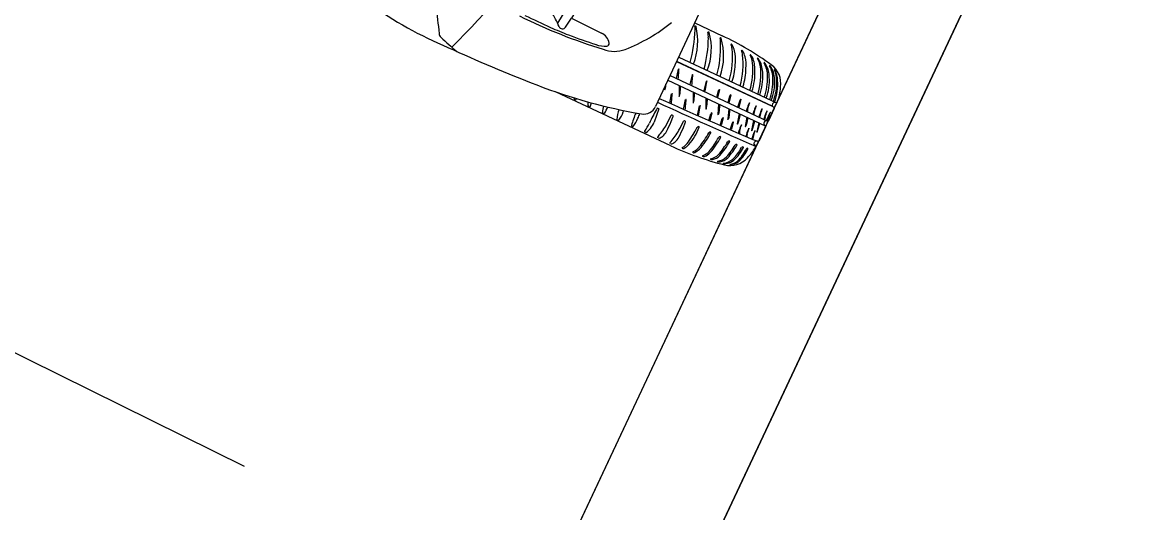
# Model space of a CAD drawing. Extents: x 14104283 to 14128447, y 8633203 to 8671666.
# Drawn here: x 14118454.73 to 14118483.52, y 8668388.21 to 8668400.85 of the extents above; entities that cross this region are included whole.
import ezdxf

# ---------------------------------------------------------------- set-up
doc = ezdxf.new("R2010")
doc.units = 0
for name, color, linetype in [('Cell', 7, 'Continuous'), ('Default', 7, 'Continuous'), ('dsnTextFinalPlan', 7, 'Continuous'), ('TC_SubstrataExistingPavement', 7, 'Continuous'), ('Terrain', 7, 'Continuous')]:
    doc.layers.add(name, color=color, linetype=linetype)

msp = doc.modelspace()

# ---------------------------------------------------------------- linework, layer by layer
at = {"layer": 'Cell'}
for p, q in [((14118470.04, 8668403.345), (14118468.523, 8668400.831)), ((14118472.236, 8668401.22), (14118471.046, 8668398.681)), ((14118468.727, 8668400.731), (14118468.882, 8668400.964)), ((14118472.057, 8668400.838), (14118472.768, 8668400.505)), ((14118472.081, 8668400.761), (14118472.081, 8668400.761)), ((14118472.093, 8668400.748), (14118472.093, 8668400.748)), ((14118472.419, 8668400.601), (14118472.419, 8668400.601)), ((14118472.431, 8668400.59), (14118472.431, 8668400.59)), ((14118472.716, 8668400.443), (14118472.716, 8668400.443)), ((14118472.722, 8668400.459), (14118472.722, 8668400.459)), ((14118472.735, 8668400.448), (14118472.735, 8668400.448)), ((14118471.644, 8668399.956), (14118474.161, 8668398.777)), ((14118473.542, 8668399.951), (14118473.542, 8668399.951)), ((14118473.73, 8668399.864), (14118473.73, 8668399.864)), ((14118473.9, 8668399.751), (14118473.9, 8668399.751)), ((14118471.422, 8668399.484), (14118473.932, 8668398.308)), ((14118471.59, 8668399.405), (14118471.636, 8668399.649)), ((14118471.943, 8668399.247), (14118471.997, 8668399.499)), ((14118471.283, 8668399.186), (14118471.283, 8668399.122)), ((14118471.364, 8668399.359), (14118473.874, 8668398.183)), ((14118471.656, 8668399.222), (14118471.655, 8668398.948)), ((14118472.304, 8668399.086), (14118472.358, 8668399.338)), ((14118471.439, 8668397.669), (14118468.468, 8668399.061)), ((14118471.415, 8668398.769), (14118471.461, 8668399.013)), ((14118472.017, 8668399.053), (14118472.016, 8668398.778)), ((14118472.344, 8668398.899), (14118472.343, 8668398.625)), ((14118472.624, 8668398.921), (14118472.674, 8668399.099)), ((14118472.694, 8668399.117), (14118472.654, 8668398.942)), ((14118472.915, 8668398.784), (14118472.966, 8668398.962)), ((14118473.53, 8668399.073), (14118473.53, 8668399.073)), ((14118473.734, 8668398.977), (14118473.734, 8668398.977)), ((14118473.899, 8668398.9), (14118473.899, 8668398.9)), ((14118468.954, 8668398.86), (14118468.982, 8668398.848)), ((14118468.994, 8668398.851), (14118468.994, 8668398.851)), ((14118469.315, 8668398.691), (14118469.351, 8668398.675)), ((14118471.134, 8668398.62), (14118471.012, 8668398.281)), ((14118471.104, 8668398.64), (14118471.123, 8668398.63)), ((14118471.123, 8668398.629), (14118471.132, 8668398.625)), ((14118471.768, 8668398.61), (14118471.822, 8668398.862)), ((14118472.129, 8668398.45), (14118472.183, 8668398.702)), ((14118472.674, 8668398.745), (14118472.653, 8668398.477)), ((14118472.932, 8668398.624), (14118472.91, 8668398.356)), ((14118473.17, 8668398.664), (14118473.226, 8668398.843)), ((14118474.103, 8668398.628), (14118473.956, 8668398.314)), ((14118474.031, 8668398.838), (14118474.031, 8668398.838)), ((14118474.054, 8668398.692), (14118474.054, 8668398.692)), ((14118474.115, 8668398.799), (14118474.115, 8668398.799)), ((14118474.161, 8668398.777), (14118474.161, 8668398.777)), ((14118469.684, 8668398.518), (14118469.72, 8668398.502)), ((14118470.055, 8668398.341), (14118470.09, 8668398.323)), ((14118471.448, 8668398.295), (14118471.493, 8668398.407)), ((14118471.451, 8668398.457), (14118471.451, 8668398.457)), ((14118471.499, 8668398.443), (14118471.499, 8668398.443)), ((14118471.77, 8668398.308), (14118471.77, 8668398.308)), ((14118471.818, 8668398.293), (14118471.818, 8668398.293)), ((14118472.425, 8668398.319), (14118472.475, 8668398.498)), ((14118472.496, 8668398.516), (14118472.456, 8668398.341)), ((14118472.715, 8668398.193), (14118472.765, 8668398.372)), ((14118472.786, 8668398.39), (14118472.746, 8668398.215)), ((14118473.201, 8668398.498), (14118473.151, 8668398.238)), ((14118473.401, 8668398.404), (14118473.357, 8668398.171)), ((14118473.571, 8668398.325), (14118473.522, 8668398.065)), ((14118473.561, 8668398.482), (14118473.561, 8668398.482)), ((14118473.604, 8668398.31), (14118473.604, 8668398.31)), ((14118473.71, 8668398.412), (14118473.71, 8668398.412)), ((14118473.834, 8668398.354), (14118473.834, 8668398.354)), ((14118473.886, 8668398.312), (14118473.886, 8668398.312)), ((14118473.909, 8668398.318), (14118473.998, 8668398.532)), ((14118470.43, 8668398.18), (14118470.458, 8668398.167)), ((14118470.798, 8668398.011), (14118470.772, 8668398.023)), ((14118471.767, 8668398.145), (14118471.812, 8668398.258)), ((14118472.974, 8668398.082), (14118473.03, 8668398.26)), ((14118473.05, 8668398.278), (14118473.004, 8668398.103)), ((14118473.709, 8668398.26), (14118473.659, 8668398.028)), ((14118473.884, 8668398.161), (14118473.714, 8668397.799)), ((14118473.841, 8668398.216), (14118473.841, 8668398.216)), ((14118471.132, 8668397.934), (14118471.097, 8668397.896)), ((14118471.45, 8668397.785), (14118471.416, 8668397.747)), ((14118473.184, 8668397.992), (14118473.184, 8668397.992)), ((14118473.379, 8668397.909), (14118473.379, 8668397.909)), ((14118473.529, 8668397.846), (14118473.529, 8668397.846)), ((14118471.75, 8668397.602), (14118471.738, 8668397.607)), ((14118472.024, 8668397.492), (14118472.012, 8668397.497)), ((14118473.59, 8668397.705), (14118473.622, 8668397.66)), ((14118472.274, 8668397.393), (14118472.261, 8668397.398)), ((14118472.479, 8668397.314), (14118472.467, 8668397.32)), ((14118472.65, 8668397.255), (14118472.65, 8668397.255))]:
    msp.add_line(p, q, dxfattribs=at)
for points in [[(14118470.113, 8668403.056), (14118468.882, 8668400.964), (14118469.656, 8668400.575)], [(14118471.59, 8668399.842), (14118474.054, 8668398.692), (14118471.592, 8668399.845)], [(14118473.996, 8668399.736), (14118473.996, 8668399.736), (14118473.996, 8668399.736)], [(14118474.122, 8668399.633), (14118474.122, 8668399.633), (14118474.122, 8668399.633)], [(14118472.986, 8668398.98), (14118472.939, 8668398.773), (14118472.939, 8668398.773)], [(14118473.247, 8668398.861), (14118473.191, 8668398.655), (14118473.191, 8668398.655)], [(14118473.85, 8668398.281), (14118473.846, 8668398.272), (14118473.841, 8668398.263)], [(14118472.796, 8668397.207), (14118472.796, 8668397.207), (14118472.796, 8668397.207)], [(14118472.969, 8668397.187), (14118472.969, 8668397.187), (14118472.969, 8668397.187)]]:
    msp.add_lwpolyline(points, dxfattribs=at)
for centre, radius, start, end in [((14118450.46, 8668415.747), 21.83, 314.6271, 334.9105), ((14118469.843, 8668410.093), 10.72, 222.4622, 247.2441), ((14119257.379, 8668483.79), 796.272, 185.896084, 185.999511), ((14118473.78, 8668413.563), 14.011, 243.5708, 253.0579), ((14118479.998, 8668426.445), 28.241, 244.144, 245.6186), ((14118465.992, 8668399.664), 2.787, 22.7628, 31.6555), ((14118471.795, 8668408.346), 8.369, 245.6186, 249.0788), ((14118468.647, 8668400.779), 0.0928, 202.7628, 328.8532), ((14118468.733, 8668404.161), 4.288, 290.952, 309.5042), ((14118468.248, 8668400.798), 3.821, 345.1303, 357.9588), ((14118470.422, 8668400.372), 1.712, 339.6451, 12.6811), ((14118472.071, 8668400.753), 0.00986, 89.5183, 191.4245), ((14118471.762, 8668400.69), 0.305, 354.6299, 11.4245), ((14118472.071, 8668400.731), 0.032, 71.6615, 89.5183), ((14118472.07, 8668400.739), 0.0246, 21.1738, 62.1538), ((14118472.408, 8668400.593), 0.00986, 83.9625, 191.4616), ((14118472.403, 8668400.546), 0.0571, 74.0363, 83.9625), ((14118472.415, 8668400.585), 0.0163, 15.8694, 77.2881), ((14118465.621, 8668400.579), 0.154, 185.9995, 225.6874), ((14118469.585, 8668404.639), 5.828, 225.6874, 231.1294), ((14118474.193, 8668414.618), 15.084, 249.0788, 251.9249), ((14118469.491, 8668400.248), 0.366, 11.1497, 63.2699), ((14118469.788, 8668400.306), 0.0638, 273.3818, 11.1497), ((14118469.486, 8668400.449), 2.922, 344.1382, 0.026), ((14118470.926, 8668400.18), 1.56, 338.6616, 15.2451), ((14118471.882, 8668400.487), 0.527, 356.1113, 11.4616), ((14118471.203, 8668399.986), 1.6, 340.6506, 16.7702), ((14118472.732, 8668400.446), 0.0163, 124.9468, 190.5293), ((14118471.418, 8668400.286), 1.307, 0.6987, 6.8741), ((14118472.719, 8668400.443), 0.0163, 15.8694, 77.2881), ((14118469.378, 8668393.348), 7.92, 54.0355, 64.6567), ((14118482.694, 8668437.17), 40.683, 245.3039, 248.807), ((14118469.747, 8668400.997), 0.756, 251.9249, 273.3818), ((14118469.986, 8668400.888), 0.784, 248.3728, 290.952), ((14118469.765, 8668400.242), 2.961, 345.3791, 1.1619), ((14118471.027, 8668399.933), 2.007, 343.0027, 6.8109), ((14118472.998, 8668400.279), 0.00765, 65.4326, 207.3816), ((14118472.762, 8668400.158), 0.257, 3.0055, 27.3816), ((14118472.984, 8668400.25), 0.0405, 30.9681, 65.4326), ((14118472.517, 8668399.97), 0.585, 14.6725, 30.9681), ((14118472.267, 8668399.904), 0.843, 353.9649, 14.6725), ((14118471.312, 8668399.777), 1.994, 343.6497, 6.9209), ((14118473.27, 8668400.125), 0.00765, 65.4326, 207.3816), ((14118473.035, 8668400.004), 0.257, 3.0055, 27.3816), ((14118473.256, 8668400.096), 0.0405, 30.9681, 65.4326), ((14118472.79, 8668399.816), 0.585, 14.6725, 30.9681), ((14118473.494, 8668400.008), 0.00765, 65.4326, 207.3816), ((14118469.243, 8668400.752), 2.529, 341.6697, 341.7348), ((14118471.368, 8668399.856), 1.738, 343.3415, 358.6536), ((14118472.539, 8668399.75), 0.843, 353.9649, 14.6725), ((14118471.773, 8668399.623), 1.783, 342.8675, 6.1), ((14118473.095, 8668399.778), 0.452, 4.348, 30.022), ((14118473.295, 8668399.824), 0.278, 27.1237, 43.366), ((14118472.907, 8668399.658), 0.7, 356.685, 24.749), ((14118473.682, 8668399.921), 0.00765, 65.4326, 207.3816), ((14118473.242, 8668399.641), 0.514, 8.5159, 32.5903), ((14118473.483, 8668399.737), 0.278, 27.1237, 43.366), ((14118473.061, 8668399.529), 0.749, 359.4385, 26.563), ((14118473.852, 8668399.808), 0.00765, 65.4326, 207.3816), ((14118473.311, 8668399.482), 0.624, 358.0093, 31.1345), ((14118473.653, 8668399.624), 0.278, 27.1237, 43.366), ((14118473.363, 8668399.45), 0.616, 359.2939, 29.2203), ((14118473.992, 8668399.732), 0.00572, 36.8791, 203.0623), ((14118473.426, 8668399.407), 0.647, 358.9559, 29.9716), ((14118473.52, 8668399.385), 0.592, 359.5436, 36.3254), ((14118473.677, 8668399.272), 0.6, 351.6392, 54.0355), ((14118462.411, 8668400.223), 9.259, 354.8117, 356.0961), ((14118471.643, 8668399.648), 0.00664, 3.7294, 170.2322), ((14118471.354, 8668399.622), 0.297, 354.459, 5.1238), ((14118472.003, 8668399.498), 0.00664, 3.7294, 170.2322), ((14118471.645, 8668399.509), 0.365, 348.612, 358.2283), ((14118471.64, 8668399.702), 1.738, 343.3415, 358.6536), ((14118472.224, 8668399.53), 1.384, 340.6928, 3.6166), ((14118471.977, 8668399.527), 1.783, 342.8675, 6.1), ((14118472.428, 8668399.435), 1.384, 340.6928, 3.6166), ((14118472.324, 8668399.436), 1.611, 341.4, 0.8381), ((14118472.723, 8668399.351), 1.259, 339.0326, 4.1957), ((14118474.117, 8668399.629), 0.00572, 36.8791, 203.0623), ((14118473.397, 8668399.341), 0.77, 0.5457, 21.8369), ((14118473.57, 8668399.344), 0.622, 1.1023, 27.5961), ((14118473.022, 8668412.245), 13.948, 248.8363, 260.37), ((14118470.734, 8668399.257), 0.579, 346.3028, 353.9362), ((14118462.102, 8668400.174), 9.259, 353.9362, 354.3041), ((14118462.474, 8668400), 9.259, 353.9362, 355.0567), ((14118462.765, 8668400.068), 9.259, 354.7923, 356.0961), ((14118468.769, 8668399.79), 3.631, 348.6486, 351.8845), ((14118472.364, 8668399.337), 0.00664, 3.7294, 170.2322), ((14118472.006, 8668399.349), 0.365, 348.612, 358.2283), ((14118470.492, 8668400.202), 2.677, 340.6083, 341.6312), ((14118470.765, 8668400.048), 2.677, 341.1252, 341.6312), ((14118472.497, 8668399.355), 1.576, 341.5438, 1.4549), ((14118472.856, 8668399.288), 1.259, 339.0326, 4.1957), ((14118472.817, 8668399.283), 1.351, 339.6387, 2.7336), ((14118472.85, 8668399.258), 1.346, 340.0454, 4.1856), ((14118473.267, 8668399.21), 1.004, 335.1035, 358.5581), ((14118470.145, 8668398.952), 1.201, 182.1851, 183.9249), ((14118468.957, 8668398.87), 0.0109, 182.4243, 249.5951), ((14118463.157, 8668400.311), 6.017, 345.9619, 346.3282), ((14118518.94, 8668504.775), 116.172, 245.70598, 247.06608), ((14118471.29, 8668399.122), 0.00664, 179.8, 346.3028), ((14118462.237, 8668399.587), 9.259, 354.8117, 356.0961), ((14118471.468, 8668399.011), 0.00664, 3.7294, 170.2322), ((14118471.179, 8668398.985), 0.297, 354.459, 5.1238), ((14118471.661, 8668398.947), 0.00664, 179.8, 346.3028), ((14118471.105, 8668399.083), 0.579, 346.3028, 353.9362), ((14118471.828, 8668398.861), 0.00664, 3.7294, 170.2322), ((14118462.835, 8668399.831), 9.259, 353.9362, 355.0567), ((14118463.162, 8668399.677), 9.259, 353.9362, 355.0567), ((14118472.451, 8668398.988), 0.208, 338.5085, 347.4287), ((14118473.219, 8668398.899), 0.581, 157.5106, 159.7883), ((14118472.688, 8668399.118), 0.00625, 347.7815, 159.5759), ((14118473.51, 8668398.762), 0.581, 157.5106, 159.7883), ((14118472.98, 8668398.981), 0.00625, 347.7815, 159.5759), ((14118473.771, 8668398.642), 0.581, 157.5106, 159.7883), ((14118473.24, 8668398.862), 0.00625, 347.7815, 159.5759), ((14118468.986, 8668398.856), 0.00943, 245.8702, 327.0238), ((14118470.501, 8668398.758), 1.195, 177.9538, 182.8129), ((14118469.316, 8668398.699), 0.00792, 176.0515, 265.2261), ((14118469.355, 8668398.684), 0.00943, 245.8702, 327.0238), ((14118407.225, 8668417.608), 64.957, 343.0573, 343.14855), ((14118470.778, 8668398.451), 1.104, 167.0663, 176.0515), ((14118469.006, 8668398.977), 0.865, 327.0238, 339.2932), ((14118471.146, 8668398.229), 1.104, 160.1139, 173.7622), ((14118466.189, 8668399.927), 4.256, 341.042, 341.5484), ((14118470.744, 8668398.822), 0.333, 260.37, 334.8976), ((14118476.311, 8668395.612), 6.032, 150.2843, 153.9944), ((14118472.882, 8668397.569), 2.084, 149.1592, 150.2843), ((14118471.099, 8668398.633), 0.00755, 55.4551, 149.1592), ((14118545.806, 8668562.056), 179.546, 245.41191, 246.29437), ((14118471.13, 8668398.621), 0.00438, 344.8899, 64.084), ((14118462.59, 8668399.431), 9.259, 354.7923, 356.0961), ((14118471.47, 8668398.873), 0.365, 348.612, 358.2283), ((14118472.023, 8668398.778), 0.00664, 179.8, 346.3028), ((14118471.467, 8668398.914), 0.579, 346.3028, 353.9362), ((14118468.594, 8668399.153), 3.631, 348.6486, 351.8845), ((14118472.189, 8668398.701), 0.00664, 3.7294, 170.2322), ((14118471.831, 8668398.713), 0.365, 348.612, 358.2283), ((14118472.35, 8668398.625), 0.00664, 179.8, 346.3028), ((14118471.794, 8668398.76), 0.579, 346.3028, 353.9362), ((14118472.326, 8668398.621), 0.37, 336.9432, 354.1463), ((14118463.483, 8668399.527), 9.259, 354.1453, 355.0567), ((14118463.74, 8668399.407), 9.259, 354.1453, 355.0567), ((14118473.756, 8668398.495), 0.376, 161.0872, 169.4986), ((14118475.989, 8668397.717), 2.74, 157.3723, 160.8407), ((14118473.598, 8668398.569), 0.183, 166.7517, 186.014), ((14118461.33, 8668402.48), 12.694, 342.2558, 342.998), ((14118473.464, 8668398.77), 0.00474, 339.7631, 154.076), ((14118476.161, 8668397.64), 2.74, 157.3723, 160.8407), ((14118461.501, 8668402.402), 12.694, 342.2558, 342.998), ((14118473.636, 8668398.692), 0.00474, 339.7631, 154.076), ((14118476.315, 8668397.568), 2.74, 157.3723, 160.8407), ((14118461.656, 8668402.33), 12.694, 342.2558, 342.998), ((14118473.79, 8668398.62), 0.00474, 339.7631, 154.076), ((14118474.147, 8668398.709), 0.0949, 121.1586, 190.3867), ((14118473.532, 8668397.874), 0.97, 54.8034, 57.4469), ((14118474.072, 8668398.64), 0.0328, 339.6471, 55.1776), ((14118474.104, 8668398.656), 0.134, 64.9154, 92.5316), ((14118474.162, 8668398.794), 0.0171, 265.5188, 334.9871), ((14118469.684, 8668398.526), 0.00792, 176.0515, 265.2261), ((14118469.724, 8668398.511), 0.00943, 245.8702, 327.0238), ((14118470.056, 8668398.348), 0.00792, 173.7622, 262.9368), ((14118470.094, 8668398.331), 0.00943, 243.5809, 324.7345), ((14118469.396, 8668398.826), 0.865, 324.7345, 341.042), ((14118472.362, 8668397.668), 2.007, 154.9219, 164.8567), ((14118469.797, 8668398.714), 0.865, 320.9847, 337.2922), ((14118466.669, 8668400.023), 4.256, 337.2922, 339.0497), ((14118467.954, 8668400.087), 3.858, 331.0481, 335.0142), ((14118469.079, 8668399.241), 2.551, 331.9414, 338.2324), ((14118471.468, 8668398.426), 0.0353, 28.0012, 118.3212), ((14118471.377, 8668398.444), 0.122, 342.3747, 359.2419), ((14118468.273, 8668399.937), 3.858, 331.0481, 335.0142), ((14118471.787, 8668398.277), 0.0353, 28.0012, 118.3212), ((14118471.696, 8668398.295), 0.122, 342.3747, 359.2419), ((14118472.253, 8668398.386), 0.208, 338.5085, 347.4287), ((14118473.02, 8668398.297), 0.581, 157.5106, 159.7883), ((14118472.49, 8668398.517), 0.00625, 347.7815, 159.5759), ((14118472.659, 8668398.477), 0.00664, 179.8, 346.3028), ((14118473.31, 8668398.171), 0.581, 157.5106, 159.7883), ((14118472.78, 8668398.391), 0.00625, 347.7815, 159.5759), ((14118472.917, 8668398.356), 0.00664, 179.8, 346.3028), ((14118472.583, 8668398.5), 0.37, 336.9432, 354.1463), ((14118472.842, 8668398.417), 0.37, 330.6329, 347.836), ((14118464.152, 8668400.29), 9.259, 347.835, 348.7464), ((14118464.358, 8668400.223), 9.259, 347.835, 348.5775), ((14118471.374, 8668398.798), 2.283, 341.1791, 347.6355), ((14118473.783, 8668398.468), 0.222, 161.2812, 176.5509), ((14118473.745, 8668398.483), 0.162, 161.8764, 184.4275), ((14118477.524, 8668397.318), 3.968, 163.1561, 163.9976), ((14118474.231, 8668398.288), 0.516, 160.2744, 167.0686), ((14118474.744, 8668398.083), 0.949, 159.9414, 163.4442), ((14118473.901, 8668398.259), 0.0553, 105.163, 155.7541), ((14118476.441, 8668397.509), 2.74, 157.3723, 160.8407), ((14118475.422, 8668397.844), 1.649, 160.1684, 162.28), ((14118461.781, 8668402.272), 12.694, 342.2558, 342.998), ((14118473.902, 8668398.237), 0.0765, 66.6073, 102.1647), ((14118473.916, 8668398.562), 0.00474, 339.7631, 154.076), ((14118399.839, 8668426.569), 79.293, 339.12205, 339.28987), ((14118473.94, 8668398.325), 0.0192, 246.6073, 324.1991), ((14118474.003, 8668398.53), 0.00559, 336.2671, 159.0912), ((14118470.435, 8668398.189), 0.0104, 159.592, 240.6316), ((14118470.462, 8668398.175), 0.00943, 239.8311, 320.9847), ((14118470.781, 8668398.036), 0.0154, 142.9869, 236.8619), ((14118469.276, 8668399.044), 1.796, 326.2072, 333.9944), ((14118470.804, 8668398.023), 0.0133, 245.4516, 296.9951), ((14118470.395, 8668398.548), 0.678, 307.7181, 320.6919), ((14118470.491, 8668398.469), 0.553, 320.6919, 340.1668), ((14118470.13, 8668398.829), 1.343, 318.2162, 325.4703), ((14118470.966, 8668398.235), 0.414, 310.0553, 331.9414), ((14118469.732, 8668399.103), 1.827, 325.4703, 331.0481), ((14118470.05, 8668398.954), 1.827, 325.4703, 331.0481), ((14118469.398, 8668399.092), 2.551, 331.9414, 338.2324), ((14118468.055, 8668400.39), 4.646, 325.7329, 331.1218), ((14118470.639, 8668398.767), 1.655, 320.0809, 338.0009), ((14118472.156, 8668398.128), 0.0372, 81.8427, 151.1218), ((14118472.159, 8668398.149), 0.0155, 352.9518, 81.8427), ((14118470.609, 8668398.967), 2.052, 319.7662, 332.0567), ((14118470.479, 8668399.072), 2.261, 318.6736, 331.8889), ((14118472.455, 8668397.988), 0.0372, 81.8427, 151.1218), ((14118472.458, 8668398.009), 0.0155, 352.9518, 81.8427), ((14118472.543, 8668398.26), 0.208, 338.5085, 347.4287), ((14118472.801, 8668398.149), 0.208, 338.5085, 347.4287), ((14118473.575, 8668398.06), 0.581, 157.5106, 159.7883), ((14118473.044, 8668398.28), 0.00625, 347.7815, 159.5759), ((14118473.158, 8668398.238), 0.00664, 173.4897, 339.9926), ((14118473.298, 8668398.003), 0.115, 155.8685, 185.8853), ((14118475.782, 8668397.151), 2.74, 157.3723, 160.8407), ((14118473.39, 8668398.003), 0.183, 166.7517, 186.7399), ((14118461.122, 8668401.913), 12.694, 342.2558, 342.998), ((14118473.257, 8668398.203), 0.00474, 339.7631, 154.076), ((14118473.363, 8668398.171), 0.00664, 173.4897, 339.9926), ((14118473.047, 8668398.35), 0.37, 330.6329, 347.836), ((14118475.976, 8668397.068), 2.74, 157.3723, 160.8407), ((14118461.317, 8668401.831), 12.694, 342.2558, 342.998), ((14118473.451, 8668398.121), 0.00474, 339.7631, 154.076), ((14118473.528, 8668398.064), 0.00664, 173.4897, 339.9926), ((14118476.133, 8668397.002), 2.74, 157.3723, 160.8407), ((14118461.474, 8668401.764), 12.694, 342.2558, 342.998), ((14118473.608, 8668398.054), 0.00474, 339.7631, 154.076), ((14118473.664, 8668398.028), 0.00566, 181.7405, 329.8623), ((14118471.837, 8668398.688), 1.948, 340.1067, 346.9404), ((14118473.891, 8668398.239), 0.0553, 154.0411, 204.6322), ((14118473.909, 8668398.251), 0.0765, 207.6305, 243.1878), ((14118473.866, 8668398.166), 0.0192, 345.5961, 63.1878), ((14118471.112, 8668397.889), 0.0161, 153.4583, 225.2551), ((14118471.134, 8668397.905), 0.0388, 252.9212, 291.557), ((14118471.036, 8668398.151), 0.304, 291.557, 310.0553), ((14118471.431, 8668397.739), 0.0161, 153.4583, 225.2551), ((14118471.452, 8668397.756), 0.0388, 252.9212, 291.557), ((14118470.449, 8668398.68), 1.343, 318.2162, 325.4703), ((14118471.355, 8668398.002), 0.304, 291.557, 310.0553), ((14118471.284, 8668398.086), 0.414, 310.0553, 331.9414), ((14118471.478, 8668398.057), 0.504, 300.8771, 325.7329), ((14118470.862, 8668398.849), 2.052, 319.7662, 332.0567), ((14118470.732, 8668398.954), 2.261, 319.7662, 331.8889), ((14118471.104, 8668398.794), 2.07, 319.2949, 330.6229), ((14118472.708, 8668397.869), 0.0372, 81.8427, 151.1218), ((14118470.975, 8668398.899), 2.278, 319.4096, 330.5693), ((14118472.711, 8668397.891), 0.0155, 352.9518, 81.8427), ((14118472.94, 8668397.76), 0.0372, 81.8427, 151.1218), ((14118472.944, 8668397.782), 0.0155, 352.9518, 81.8427), ((14118473.493, 8668397.921), 0.115, 155.8685, 185.8853), ((14118473.585, 8668397.92), 0.183, 166.7517, 186.7399), ((14118477.342, 8668396.752), 3.968, 163.1561, 163.9976), ((14118474.363, 8668397.671), 0.83, 164.3066, 168.4985), ((14118473.628, 8668397.732), 0.0459, 143.2451, 214.8998), ((14118473.686, 8668397.688), 0.119, 126.0994, 143.2451), ((14118473.641, 8668397.75), 0.0426, 89.6131, 126.0994), ((14118473.641, 8668397.72), 0.0719, 65.2508, 89.6131), ((14118473.686, 8668397.815), 0.0328, 243.3181, 330.1481), ((14118474.769, 8668404.855), 7.92, 245.1384, 255.7597), ((14118471.742, 8668397.616), 0.00986, 120.8771, 247.6988), ((14118471.762, 8668397.632), 0.0323, 248.4021, 294.825), ((14118471.614, 8668397.952), 0.384, 294.825, 320.0809), ((14118472.016, 8668397.506), 0.00986, 120.8771, 247.6988), ((14118471.815, 8668397.939), 0.468, 294.7679, 320.5654), ((14118472.032, 8668397.552), 0.0612, 262.1661, 292.2806), ((14118471.764, 8668398.046), 0.623, 297.92, 311.5293), ((14118472.12, 8668397.82), 0.428, 289.122, 316.0987), ((14118472.196, 8668397.738), 0.358, 287.7992, 317.0162), ((14118472.402, 8668397.716), 0.384, 279.5235, 314.929), ((14118471.573, 8668398.561), 1.756, 317.9453, 330.2449), ((14118471.449, 8668398.664), 1.958, 318.1822, 330.2189), ((14118472.151, 8668398.228), 1.266, 314.6427, 331.436), ((14118472.182, 8668398.232), 1.285, 313.6736, 331.7997), ((14118473.13, 8668397.671), 0.0372, 81.8427, 151.1218), ((14118473.134, 8668397.693), 0.0155, 352.9518, 81.8427), ((14118472.392, 8668398.061), 1.099, 315.027, 334.4394), ((14118472.516, 8668398.005), 1, 312.3781, 335.6281), ((14118473.295, 8668397.605), 0.0372, 81.8427, 151.1218), ((14118473.299, 8668397.627), 0.0155, 352.9518, 81.8427), ((14118473.416, 8668397.569), 0.0372, 86.5995, 151.1218), ((14118472.229, 8668398.49), 1.638, 316.4168, 328.2771), ((14118473.417, 8668397.596), 0.0101, 338.7595, 81.808), ((14118473.597, 8668397.643), 0.0296, 328.9118, 34.8998), ((14118472.266, 8668397.407), 0.00986, 120.8771, 247.6988), ((14118472.282, 8668397.454), 0.0612, 262.1661, 292.2806), ((14118472.471, 8668397.328), 0.00986, 120.8771, 247.6988), ((14118472.488, 8668397.427), 0.113, 265.6357, 283.1664), ((14118472.458, 8668397.655), 0.342, 279.2473, 315.9721), ((14118472.654, 8668397.264), 0.00986, 120.8771, 247.6988), ((14118472.572, 8668397.719), 0.453, 279.792, 312.384), ((14118472.673, 8668397.365), 0.112, 258.3541, 290.5425), ((14118472.661, 8668397.609), 0.353, 278.4053, 314.5895), ((14118472.8, 8668397.213), 0.00766, 96.7185, 238.065), ((14118472.819, 8668397.579), 0.373, 266.4423, 312.1026), ((14118472.754, 8668397.651), 0.432, 275.9361, 311.5641), ((14118472.969, 8668397.761), 0.6, 255.7597, 318.156), ((14118472.971, 8668397.191), 0.00498, 108.614, 253.289), ((14118472.918, 8668397.583), 0.39, 277.4429, 310.0749), ((14118472.959, 8668397.558), 0.371, 271.5277, 308.352)]:
    msp.add_arc(centre, radius, start, end, dxfattribs=at)
at = {"layer": 'Default'}
msp.add_lwpolyline([(14118468.011, 8668385.667), (14118483.41, 8668418.446), (14118488.425, 8668429.12), (14118491.413, 8668427.643), (14118470.999, 8668384.189)], close=True, dxfattribs=at)
at = {"layer": 'dsnTextFinalPlan'}
msp.add_line((14118438.214, 8668400.399), (14118460.443, 8668389.409), dxfattribs=at)
at = {"layer": 'TC_SubstrataExistingPavement'}
msp.add_lwpolyline([(14118511.638, 8668478.534), (14118514.626, 8668477.056), (14118458.17, 8668356.881), (14118455.182, 8668358.358)], dxfattribs=at)
at = {"layer": 'Terrain'}
msp.add_line((14118455.182, 8668358.358), (14118511.638, 8668478.534), dxfattribs=at)

doc.saveas('drawing.dxf')
